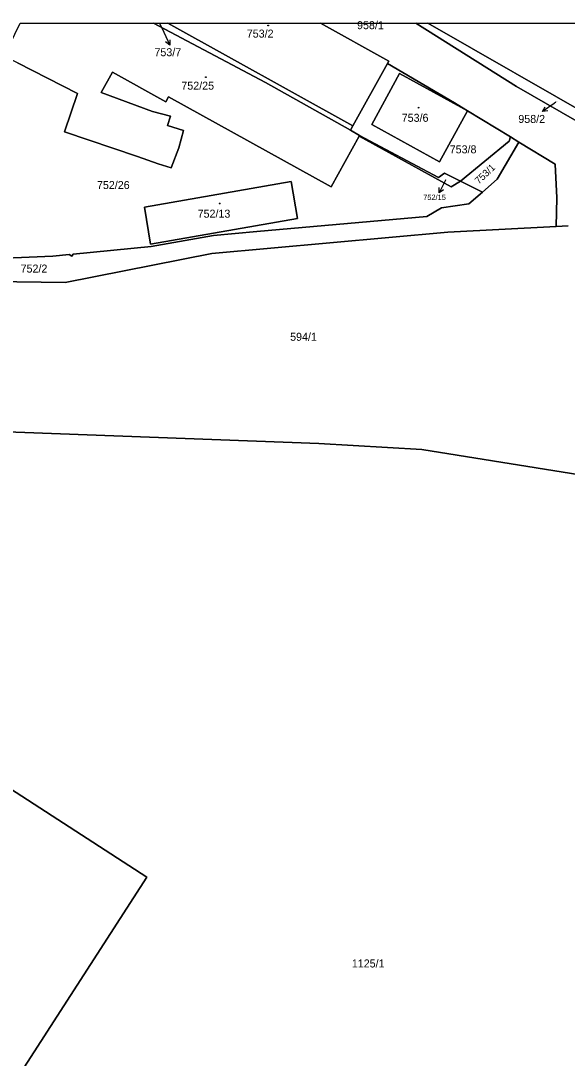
# Model space of a CAD drawing. Extents: x -596233 to -595156, y -1161235 to -1159375.
# Drawn here: x -596093.9 to -595977.7, y -1159596.5 to -1159376.1 of the extents above; entities that cross this region are included whole.
import ezdxf

# ---------------------------------------------------------------- set-up
doc = ezdxf.new("R2010")
doc.units = 0
for name, color, linetype in [('KN_KULTURY', 7, 'Continuous'), ('KN_PARC_CIS_POM', 7, 'Continuous'), ('KN_PARC_CIS_POZ', 7, 'Continuous'), ('KN_PARC_CIS_STAV', 7, 'Continuous'), ('KN_PARC_PLOCHA', 7, 'Continuous'), ('PARC_C_SIPKA', 7, 'Continuous'), ('parcely_l', 7, 'Continuous')]:
    doc.layers.add(name, color=color, linetype=linetype)

msp = doc.modelspace()

# ---------------------------------------------------------------- linework, layer by layer
at = {"layer": 'KN_KULTURY'}
for centre, radius in [((-596041.31, -1159377.11), 0.09), ((-596041.31, -1159377.11), 0.0398), ((-596054.58, -1159388.09), 0.09), ((-596054.58, -1159388.09), 0.0398), ((-596009.33, -1159394.55), 0.09), ((-596009.33, -1159394.55), 0.0398), ((-596051.63, -1159414.92), 0.09), ((-596051.63, -1159414.92), 0.0398)]:
    msp.add_circle(centre, radius, dxfattribs=at)
at = {"layer": 'KN_PARC_PLOCHA'}
for points in [[(-596023.81, -1159399.37), (-596021.87, -1159400.45), (-596021.98, -1159400.64), (-596027.94, -1159411.36), (-596062.5, -1159392.22), (-596063.08, -1159393.34), (-596074.4, -1159386.99), (-596076.83, -1159391.31), (-596065.88, -1159395.37), (-596062.11, -1159396.36), (-596062.74, -1159398.35), (-596059.3, -1159399.44), (-596060.34, -1159403.09), (-596061.93, -1159407.34), (-596064.72, -1159406.46), (-596069.08, -1159404.93), (-596084.6, -1159399.67), (-596081.86, -1159391.52), (-596094.64, -1159385.02), (-596097.46, -1159383.6), (-596094.0076, -1159376.5726), (-596065.6948, -1159376.5726), (-596041.9, -1159389.24)], [(-596023.29, -1159398.43), (-596023.81, -1159399.37), (-596041.9, -1159389.24), (-596065.6948, -1159376.5726), (-596062.6663, -1159376.5726)], [(-596015.93, -1159385.14), (-596023.29, -1159398.43), (-596062.6663, -1159376.5726), (-596030.2251, -1159376.5726), (-596015.66, -1159384.65)], [(-595970.72, -1159397.53), (-595972.85, -1159399.02), (-595988.51, -1159390.05), (-596009.942, -1159376.5726), (-596007.3597, -1159376.5726)], [(-595953.29, -1159389.19), (-595961.19, -1159403.17), (-595961.22, -1159403.29), (-595964.82, -1159401.37), (-595964.73, -1159400.95), (-595970.72, -1159397.53), (-596007.3597, -1159376.5726), (-595971.433, -1159376.5726)], [(-595998.92, -1159395.25), (-596013.39, -1159387.3), (-596019.31, -1159398.11), (-596004.87, -1159406.05), (-595998.92, -1159395.25), (-595989.83, -1159400.78), (-595990.08, -1159401.68), (-596000.44, -1159410.18), (-596003.87, -1159408.48), (-596005.14, -1159409.37), (-596021.87, -1159400.45), (-596023.81, -1159399.37), (-596023.29, -1159398.43), (-596015.93, -1159385.14), (-596001.71, -1159393.55)], [(-595998.92, -1159395.25), (-596004.87, -1159406.05), (-596019.31, -1159398.11), (-596013.39, -1159387.3)], [(-596000.44, -1159410.18), (-596002.42, -1159411.39), (-596021.98, -1159400.64), (-596021.87, -1159400.45), (-596005.14, -1159409.37), (-596003.87, -1159408.48)], [(-595988.04, -1159401.87), (-595992.63, -1159409.74), (-595995.78, -1159412.5), (-596000.44, -1159410.18), (-595990.08, -1159401.68), (-595989.83, -1159400.78)], [(-596035.08, -1159418.13), (-596036.45, -1159410.23), (-596067.6, -1159415.67), (-596066.3, -1159423.57)], [(-596035.08, -1159418.13), (-596066.3, -1159423.57), (-596067.6, -1159415.67), (-596036.45, -1159410.23)], [(-596138.38, -1159668.35), (-596169.75, -1159647.97), (-596159.38, -1159631.89), (-596165.14, -1159628.17), (-596115.16, -1159549.67), (-596109.12, -1159553.51), (-596098.82, -1159537.56), (-596067.13, -1159558.03)]]:
    msp.add_lwpolyline(points, close=True, dxfattribs=at)
for points in [[(-595977.57, -1159419.69), (-595980.13, -1159419.8), (-595979.94, -1159413.72), (-595980.33, -1159406.56), (-595988.04, -1159401.87), (-595989.83, -1159400.78), (-595998.92, -1159395.25), (-596001.71, -1159393.55), (-596015.93, -1159385.14), (-596015.66, -1159384.65), (-596030.2251, -1159376.5726), (-596009.942, -1159376.5726), (-595988.51, -1159390.05), (-595972.85, -1159399.02)], [(-596094.64, -1159385.02), (-596081.86, -1159391.52), (-596084.6, -1159399.67), (-596069.08, -1159404.93), (-596064.72, -1159406.46), (-596061.93, -1159407.34), (-596060.34, -1159403.09), (-596059.3, -1159399.44), (-596062.74, -1159398.35), (-596062.11, -1159396.36), (-596065.88, -1159395.37), (-596076.83, -1159391.31), (-596074.4, -1159386.99), (-596063.08, -1159393.34), (-596062.5, -1159392.22), (-596027.94, -1159411.36), (-596021.98, -1159400.64), (-596002.42, -1159411.39), (-596000.44, -1159410.18), (-595995.78, -1159412.5), (-595998.63, -1159414.99), (-596004.47, -1159415.84), (-596007.62, -1159417.67), (-596043.7, -1159420.85), (-596052.91, -1159421.7), (-596066.2, -1159424.04), (-596082.76, -1159425.65), (-596083.05, -1159426.1), (-596083.63, -1159425.74), (-596087.07, -1159426.07), (-596095.43, -1159426.48)], [(-596095.43, -1159426.48), (-596087.07, -1159426.07), (-596083.63, -1159425.74), (-596083.05, -1159426.1), (-596082.76, -1159425.65), (-596066.2, -1159424.04), (-596052.91, -1159421.7), (-596043.7, -1159420.85), (-596007.62, -1159417.67), (-596004.47, -1159415.84), (-595998.63, -1159414.99), (-595995.78, -1159412.5), (-595992.63, -1159409.74), (-595988.04, -1159401.87), (-595980.33, -1159406.56), (-595979.94, -1159413.72), (-595980.13, -1159419.8), (-596003.14, -1159421.01), (-596053.27, -1159425.52), (-596084.48, -1159431.7), (-596130.75, -1159431.05)], [(-596130.75, -1159431.05), (-596084.48, -1159431.7), (-596053.27, -1159425.52), (-596003.14, -1159421.01), (-595980.13, -1159419.8), (-595977.57, -1159419.69)], [(-595969.3, -1159473.46), (-596008.65, -1159467.16), (-596030.58, -1159465.89), (-596108.28, -1159462.97)], [(-596108.28, -1159462.97), (-596030.58, -1159465.89), (-596008.65, -1159467.16), (-595969.3, -1159473.46)], [(-596138.38, -1159668.35), (-596067.13, -1159558.03), (-596098.82, -1159537.56)]]:
    msp.add_lwpolyline(points, dxfattribs=at)
at = {"layer": 'PARC_C_SIPKA'}
for points in [[(-596064.4247, -1159376.5726), (-596063.51, -1159378.53), (-596062.2417, -1159381.2487)], [(-596062.2113, -1159380.1311), (-596062.2417, -1159381.2487), (-596063.1176, -1159380.5539)], [(-595980.16, -1159393.38), (-595980.53, -1159393.64), (-595982.9665, -1159395.3902)], [(-595981.8627, -1159395.2129), (-595982.9665, -1159395.3902), (-595982.4461, -1159394.4007)], [(-596004.0795, -1159411.9763), (-596004.968, -1159412.655), (-596004.9778, -1159411.537)], [(-596003.53, -1159409.86), (-596003.65, -1159409.96), (-596004.968, -1159412.655)]]:
    msp.add_lwpolyline(points, dxfattribs=at)
at = {"layer": 'parcely_l'}
for points in [[(-596094.0076, -1159376.5726), (-596065.6948, -1159376.5726)], [(-596023.81, -1159399.37), (-596041.9, -1159389.24), (-596065.6948, -1159376.5726)], [(-596065.6948, -1159376.5726), (-596062.6663, -1159376.5726)], [(-596062.6663, -1159376.5726), (-596023.29, -1159398.43)], [(-596062.6663, -1159376.5726), (-596030.2251, -1159376.5726)], [(-596030.2251, -1159376.5726), (-596015.66, -1159384.65), (-596015.93, -1159385.14)], [(-596030.2251, -1159376.5726), (-596009.942, -1159376.5726)], [(-595970.72, -1159397.53), (-595972.85, -1159399.02), (-595988.51, -1159390.05), (-596009.942, -1159376.5726)], [(-596009.942, -1159376.5726), (-596007.3597, -1159376.5726)], [(-596007.3597, -1159376.5726), (-595970.72, -1159397.53)], [(-596007.3597, -1159376.5726), (-595971.433, -1159376.5726)], [(-596021.98, -1159400.64), (-596027.94, -1159411.36), (-596062.5, -1159392.22), (-596063.08, -1159393.34), (-596074.4, -1159386.99), (-596076.83, -1159391.31), (-596065.88, -1159395.37), (-596062.11, -1159396.36), (-596062.74, -1159398.35), (-596059.3, -1159399.44), (-596060.34, -1159403.09), (-596061.93, -1159407.34), (-596064.72, -1159406.46), (-596069.08, -1159404.93), (-596084.6, -1159399.67), (-596081.86, -1159391.52), (-596094.64, -1159385.02)], [(-596015.93, -1159385.14), (-596023.29, -1159398.43)], [(-596015.93, -1159385.14), (-596001.71, -1159393.55), (-595998.92, -1159395.25)], [(-595998.92, -1159395.25), (-596004.87, -1159406.05), (-596019.31, -1159398.11), (-596013.39, -1159387.3), (-595998.92, -1159395.25)], [(-595998.92, -1159395.25), (-595989.83, -1159400.78)], [(-596023.29, -1159398.43), (-596023.81, -1159399.37)], [(-596021.87, -1159400.45), (-596023.81, -1159399.37)], [(-596021.98, -1159400.64), (-596021.87, -1159400.45)], [(-596000.44, -1159410.18), (-596002.42, -1159411.39), (-596021.98, -1159400.64)], [(-596021.87, -1159400.45), (-596005.14, -1159409.37), (-596003.87, -1159408.48), (-596000.44, -1159410.18)], [(-595989.83, -1159400.78), (-595990.08, -1159401.68), (-596000.44, -1159410.18)], [(-595989.83, -1159400.78), (-595988.04, -1159401.87)], [(-595988.04, -1159401.87), (-595992.63, -1159409.74), (-595995.78, -1159412.5)], [(-595980.13, -1159419.8), (-595979.94, -1159413.72), (-595980.33, -1159406.56), (-595988.04, -1159401.87)], [(-596035.08, -1159418.13), (-596066.3, -1159423.57), (-596067.6, -1159415.67), (-596036.45, -1159410.23), (-596035.08, -1159418.13)], [(-595995.78, -1159412.5), (-596000.44, -1159410.18)], [(-596101.03, -1159426.27), (-596095.43, -1159426.48), (-596087.07, -1159426.07), (-596083.63, -1159425.74), (-596083.05, -1159426.1), (-596082.76, -1159425.65), (-596066.2, -1159424.04), (-596052.91, -1159421.7), (-596043.7, -1159420.85), (-596007.62, -1159417.67), (-596004.47, -1159415.84), (-595998.63, -1159414.99), (-595995.78, -1159412.5)], [(-596144.39, -1159430.49), (-596140.23, -1159430.9), (-596136.17, -1159431), (-596135.37, -1159431.03), (-596131.63, -1159431.02), (-596130.75, -1159431.05), (-596084.48, -1159431.7), (-596053.27, -1159425.52), (-596003.14, -1159421.01), (-595980.13, -1159419.8)], [(-595977.57, -1159419.69), (-595980.13, -1159419.8)], [(-596180.47, -1159483.27), (-596178.71, -1159482.17), (-596166.92, -1159476.5), (-596154.58, -1159471.12), (-596144.82, -1159468.1), (-596134.73, -1159465.92), (-596131.25, -1159465.27), (-596129.76, -1159465.08), (-596126.25, -1159464.55), (-596126.26, -1159464.26), (-596108.28, -1159462.97), (-596030.58, -1159465.89), (-596008.65, -1159467.16), (-595969.3, -1159473.46)], [(-596138.38, -1159668.35), (-596067.13, -1159558.03), (-596098.82, -1159537.56)]]:
    msp.add_lwpolyline(points, dxfattribs=at)

# ---------------------------------------------------------------- texts
at = {"layer": 'KN_PARC_CIS_POM'}
for s, height, p in [('753/7', 1.7, (-596065.4966, -1159383.63)), ('958/2', 0.2, (-595980.3767, -1159393.38)), ('752/15', 0.1, (-596003.8133, -1159409.86)), ('594/1', 1.7, (-596036.6516, -1159444.08))]:
    msp.add_text(s, height=height, dxfattribs=at).set_placement(p)
at = {"layer": 'KN_PARC_CIS_POZ'}
for s, height, p in [('958/1', 1.7, (-596022.4216, -1159377.88)), ('958/2', 1.7, (-595988.1416, -1159397.8)), ('753/8', 1.7, (-596002.7266, -1159404.26)), ('752/26', 1.7, (-596077.7166, -1159411.84)), ('752/15', 1.14, (-596008.36, -1159414.17)), ('752/2', 1.7, (-596093.9466, -1159429.59)), ('1125/1', 1.7, (-596023.5366, -1159577.22))]:
    msp.add_text(s, height=height, dxfattribs=at).set_placement(p)
msp.add_text('753/1', height=1.5, rotation=43.512147, dxfattribs=at).set_placement((-595996.5385, -1159410.8988))
at = {"layer": 'KN_PARC_CIS_STAV'}
for s, p in [('753/2', (-596045.8666, -1159379.67)), ('752/25', (-596059.7766, -1159390.73)), ('753/6', (-596012.9266, -1159397.56)), ('752/13', (-596056.3166, -1159417.93))]:
    msp.add_text(s, height=1.7, dxfattribs=at).set_placement(p)

doc.saveas('drawing.dxf')
